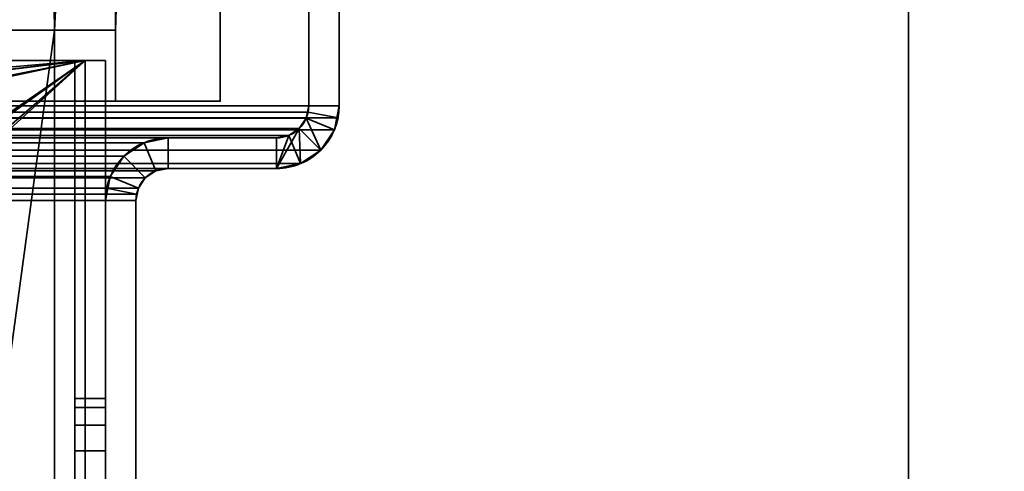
# Model space of a CAD drawing. Header units: millimetres. Extents: x -503 to 6703, y -110 to 249.
# Tile 274 of 656: x 309 to 357, y 49 to 72. Entities that reach past the tile are written whole.
import ezdxf

# ---------------------------------------------------------------- set-up
doc = ezdxf.new("R2010")
doc.units = ezdxf.units.MM
doc.layers.add('151', color=7, linetype='Continuous', true_color=0xffffff)

# ---------------------------------------------------------------- blocks, each defined once
blk = doc.blocks.new('UG_SURFACE_001')
at = {"layer": '151', "color": 252, "linetype": 'Continuous', "lineweight": 35}
for points in [[(502.5, -9.3, 2212.25), (502.5, 230.4, 2212.25), (-502.5, 230.4, 2212.25), (-502.5, -9.3, 2212.25)], [(-352.5, -9.3, 2062.25), (-352.5, 230.4, 2062.25), (352.5, 230.4, 2062.25), (352.5, -9.3, 2062.25)], [(352.5, -9.3, 2062.25), (352.5, 230.4, 2062.25), (352.5, 230.4, -7.75), (352.5, -9.3, -7.75)], [(352.5, -9.3, -7.75), (352.5, 230.4, -7.75), (502.5, 230.4, -7.75), (502.5, -9.3, -7.75)]]:
    blk.add_3dface(points, dxfattribs=at)
blk = doc.blocks.new('UG_SURFACE_070')
at = {"layer": '151', "color": 41, "linetype": 'Continuous', "lineweight": 35}
for points in [[(-318.65, 67.5, 2025.9), (318.65, 67.5, 2025.9), (318.65, 229.15, 2025.9), (-318.65, 229.15, 2025.9)], [(313, 203.3, 2020.25), (313, 229.15, 2020.25), (318.65, 229.15, 2025.9), (313.5, 71, 2020.75)], [(318.65, 229.15, 2025.9), (318.65, 67.5, 2025.9), (313.5, 67.5, 2020.75), (313.5, 71, 2020.75)], [(310.5, 71, 2017.75), (303.5, 19.5, 2010.75), (301, 19.5, 2008.25), (308.5, 203.3, 2015.75)], [(308.5, 203.3, 2015.75), (313, 203.3, 2020.25), (313.5, 71, 2020.75), (310.5, 71, 2017.75)], [(313.5, 71, 2020.75), (313.5, 67.5, 2020.75), (-313.5, 67.5, 2020.75), (-313.5, 71, 2020.75)], [(310.5, 71, 2017.75), (313.5, 71, 2020.75), (-313.5, 71, 2020.75), (-310.5, 71, 2017.75)], [(310.5, 19, 2017.75), (310.5, 71, 2017.75), (-310.5, 71, 2017.75), (-310.5, 19, 2017.75)], [(303.5, 19.5, 2010.75), (310.5, 71, 2017.75), (310.5, 19, 2017.75)], [(313.5, 67.5, 2020.75), (318.65, 67.5, 2025.9), (-318.65, 67.5, 2025.9), (-313.5, 67.5, 2020.75)]]:
    blk.add_3dface(points, dxfattribs=at)
blk = doc.blocks.new('UG_SURFACE_081')
at = {"layer": '151', "color": 41, "linetype": 'Continuous', "lineweight": 35}
for points in [[(313, 203.3, 2020.25), (303.5, 19.5, 2010.75), (318.65, 229.15, 2025.9)], [(310.5, 71, 2017.75), (318.65, 229.15, 2025.9), (303.5, 19.5, 2010.75)], [(318.65, 229.15, 2025.9), (310.5, 71, 2017.75), (313.5, 71, 2020.75)], [(313, 203.3, -5.75), (313, 229.15, -5.75), (318.65, 229.15, -5.75), (313.5, 71, -5.75)], [(318.65, 229.15, -5.75), (318.65, 67.5, -5.75), (313.5, 67.5, -5.75), (313.5, 71, -5.75)], [(313.5, 71, 2020.75), (313.5, 67.5, 2020.75), (318.65, 67.5, 2025.9), (318.65, 229.15, 2025.9)], [(318.65, 67.5, 2025.9), (318.65, 67.5, -5.75), (318.65, 229.15, -5.75), (318.65, 229.15, 2025.9)], [(308.5, 203.3, -5.75), (310.5, 71, -5.75), (303.5, 19.5, -5.75), (301, 19.5, -5.75)], [(313, 203.3, 2020.25), (308.5, 203.3, 2015.75), (301, 19.5, 2008.25), (303.5, 19.5, 2010.75)], [(313.5, 71, -5.75), (310.5, 71, -5.75), (308.5, 203.3, -5.75), (313, 203.3, -5.75)], [(303.5, 19.5, -5.75), (310.5, 71, -5.75), (310.5, 19, -5.75)], [(310.5, 19, 2017.75), (310.5, 71, 2017.75), (303.5, 19.5, 2010.75)], [(310.5, 71, 2017.75), (310.5, 71, -5.75), (313.5, 71, -5.75), (313.5, 71, 2020.75)], [(310.5, 19, -5.75), (310.5, 71, -5.75), (310.5, 71, 2017.75), (310.5, 19, 2017.75)], [(313.5, 71, -5.75), (313.5, 67.5, -5.75), (313.5, 67.5, 2020.75), (313.5, 71, 2020.75)], [(313.5, 67.5, 2020.75), (313.5, 67.5, -5.75), (318.65, 67.5, -5.75), (318.65, 67.5, 2025.9)]]:
    blk.add_3dface(points, dxfattribs=at)
blk = doc.blocks.new('UG_SURFACE_086')
at = {"layer": '151', "color": 252, "linetype": 'Continuous', "lineweight": 35}
for points in [[(-324.5, 67.28, 2031.75), (324.5, 67.28, 2031.75), (324.5, 87.62, 2031.75), (-324.5, 87.62, 2031.75)], [(-323, 67.28, 2030.25), (-323, 87.62, 2030.25), (323, 87.62, 2030.25), (323, 67.28, 2030.25)], [(323, 67.28, 2030.25), (323, 87.62, 2030.25), (324.5, 87.62, 2031.75), (324.5, 67.28, 2031.75)], [(324.5, 67.28, 2031.75), (-324.5, 67.28, 2031.75), (-324.441, 66.679, 2031.691)], [(324.441, 66.679, 2031.691), (324.5, 67.28, 2031.75), (-324.441, 66.679, 2031.691)], [(-323, 67.28, 2030.25), (323, 67.28, 2030.25), (322.97, 66.972, 2030.22)], [(-322.97, 66.972, 2030.22), (-323, 67.28, 2030.25), (322.97, 66.972, 2030.22)], [(322.97, 66.972, 2030.22), (322.88, 66.675, 2030.13), (-322.88, 66.675, 2030.13), (-322.97, 66.972, 2030.22)], [(324.441, 66.679, 2031.691), (324.266, 66.101, 2031.516), (322.88, 66.675, 2030.13), (322.97, 66.972, 2030.22)], [(324.5, 67.28, 2031.75), (324.441, 66.679, 2031.691), (322.97, 66.972, 2030.22), (323, 67.28, 2030.25)], [(-324.441, 66.679, 2031.691), (-324.266, 66.101, 2031.516), (324.266, 66.101, 2031.516), (324.441, 66.679, 2031.691)], [(322.537, 66.163, 2029.787), (-322.537, 66.163, 2029.787), (-322.88, 66.675, 2030.13), (322.88, 66.675, 2030.13)], [(323.598, 65.102, 2030.848), (322.599, 64.434, 2029.849), (322.537, 66.163, 2029.787), (322.88, 66.675, 2030.13)], [(322.88, 66.675, 2030.13), (324.266, 66.101, 2031.516), (323.598, 65.102, 2030.848)], [(324.266, 66.101, 2031.516), (-324.266, 66.101, 2031.516), (-323.598, 65.102, 2030.848), (323.598, 65.102, 2030.848)], [(322.025, 65.82, 2029.275), (-322.025, 65.82, 2029.275), (-322.537, 66.163, 2029.787), (322.537, 66.163, 2029.787)], [(322.025, 65.82, 2029.275), (322.537, 66.163, 2029.787), (322.599, 64.434, 2029.849)], [(321.42, 65.7, 2028.67), (-321.42, 65.7, 2028.67), (-322.025, 65.82, 2029.275), (322.025, 65.82, 2029.275)], [(-316.08, 65.7, 2023.33), (-321.42, 65.7, 2028.67), (321.42, 65.7, 2028.67), (316.08, 65.7, 2023.33)], [(314.901, 65.466, 2022.151), (-314.901, 65.466, 2022.151), (-316.08, 65.7, 2023.33), (316.08, 65.7, 2023.33)], [(313.902, 64.798, 2021.152), (-313.902, 64.798, 2021.152), (-314.901, 65.466, 2022.151), (314.901, 65.466, 2022.151)], [(315.475, 64.08, 2022.725), (314.963, 63.737, 2022.213), (313.902, 64.798, 2021.152), (314.901, 65.466, 2022.151)], [(316.08, 64.2, 2023.33), (315.475, 64.08, 2022.725), (314.901, 65.466, 2022.151), (316.08, 65.7, 2023.33)], [(321.42, 64.2, 2028.67), (316.08, 64.2, 2023.33), (316.08, 65.7, 2023.33), (321.42, 65.7, 2028.67)], [(321.42, 65.7, 2028.67), (322.025, 65.82, 2029.275), (322.599, 64.434, 2029.849), (321.42, 64.2, 2028.67)], [(323.598, 65.102, 2030.848), (-323.598, 65.102, 2030.848), (-322.599, 64.434, 2029.849), (322.599, 64.434, 2029.849)], [(322.599, 64.434, 2029.849), (-322.599, 64.434, 2029.849), (-321.42, 64.2, 2028.67), (321.42, 64.2, 2028.67)], [(313.234, 63.799, 2020.484), (-313.234, 63.799, 2020.484), (-313.902, 64.798, 2021.152), (313.902, 64.798, 2021.152)], [(313.234, 63.799, 2020.484), (313.902, 64.798, 2021.152), (314.963, 63.737, 2022.213), (314.62, 63.225, 2021.87)], [(-316.08, 64.2, 2023.33), (316.08, 64.2, 2023.33), (321.42, 64.2, 2028.67), (-321.42, 64.2, 2028.67)], [(316.08, 64.2, 2023.33), (-316.08, 64.2, 2023.33), (-315.475, 64.08, 2022.725), (315.475, 64.08, 2022.725)], [(315.475, 64.08, 2022.725), (-315.475, 64.08, 2022.725), (-314.963, 63.737, 2022.213), (314.963, 63.737, 2022.213)], [(314.963, 63.737, 2022.213), (-314.963, 63.737, 2022.213), (-314.62, 63.225, 2021.87), (314.62, 63.225, 2021.87)], [(-313.059, 63.221, 2020.309), (-313.234, 63.799, 2020.484), (313.234, 63.799, 2020.484)], [(-313.059, 63.221, 2020.309), (313.234, 63.799, 2020.484), (313.059, 63.221, 2020.309)], [(313.059, 63.221, 2020.309), (313.234, 63.799, 2020.484), (314.62, 63.225, 2021.87), (314.53, 62.928, 2021.78)], [(314.53, 62.928, 2021.78), (-314.62, 63.225, 2021.87), (-314.53, 62.928, 2021.78)], [(314.53, 62.928, 2021.78), (314.62, 63.225, 2021.87), (-314.62, 63.225, 2021.87)], [(313.059, 63.221, 2020.309), (-313, 62.62, 2020.25), (-313.059, 63.221, 2020.309)], [(313.059, 63.221, 2020.309), (313, 62.62, 2020.25), (-313, 62.62, 2020.25)], [(313, 62.62, 2020.25), (313.059, 63.221, 2020.309), (314.53, 62.928, 2021.78), (314.5, 62.62, 2021.75)], [(-314.53, 62.928, 2021.78), (314.5, 62.62, 2021.75), (314.53, 62.928, 2021.78)], [(-314.53, 62.928, 2021.78), (-314.5, 62.62, 2021.75), (314.5, 62.62, 2021.75)], [(-314.5, -26.22, 2021.75), (314.5, -26.22, 2021.75), (314.5, 62.62, 2021.75), (-314.5, 62.62, 2021.75)], [(-313, -26.22, 2020.25), (-313, 62.62, 2020.25), (313, 62.62, 2020.25), (313, -26.22, 2020.25)], [(313, -26.22, 2020.25), (313, 62.62, 2020.25), (314.5, 62.62, 2021.75), (314.5, -26.22, 2021.75)]]:
    blk.add_3dface(points, dxfattribs=at)
blk = doc.blocks.new('UG_SURFACE_087')
at = {"layer": '151', "color": 252, "linetype": 'Continuous', "lineweight": 35}
for points in [[(323, 87.62, 2030.25), (323, 87.62, -7.75), (323, 67.28, -7.75), (323, 67.28, 2030.25)], [(323, 67.28, -7.75), (323, 87.62, -7.75), (324.5, 87.62, -7.75), (324.5, 67.28, -7.75)], [(324.5, 67.28, 2031.75), (324.5, 87.62, 2031.75), (323, 87.62, 2030.25), (323, 67.28, 2030.25)], [(324.5, 87.62, 2031.75), (324.5, 67.28, 2031.75), (324.5, 67.28, -7.75), (324.5, 87.62, -7.75)], [(323, 67.28, -7.75), (322.88, 66.675, -7.75), (322.88, 66.675, 2030.13)], [(322.88, 66.675, 2030.13), (322.97, 66.972, 2030.22), (323, 67.28, -7.75)], [(324.5, 67.28, -7.75), (324.266, 66.101, -7.75), (322.88, 66.675, -7.75), (323, 67.28, -7.75)], [(322.97, 66.972, 2030.22), (322.88, 66.675, 2030.13), (324.266, 66.101, 2031.516), (324.441, 66.679, 2031.691)], [(322.97, 66.972, 2030.22), (323, 67.28, 2030.25), (323, 67.28, -7.75)], [(323, 67.28, 2030.25), (322.97, 66.972, 2030.22), (324.441, 66.679, 2031.691), (324.5, 67.28, 2031.75)], [(324.5, 67.28, -7.75), (324.441, 66.679, 2031.691), (324.266, 66.101, 2031.516)], [(324.266, 66.101, 2031.516), (324.266, 66.101, -7.75), (324.5, 67.28, -7.75)], [(324.5, 67.28, -7.75), (324.5, 67.28, 2031.75), (324.441, 66.679, 2031.691)], [(322.88, 66.675, 2030.13), (322.88, 66.675, -7.75), (322.537, 66.163, -7.75), (322.537, 66.163, 2029.787)], [(324.266, 66.101, -7.75), (323.598, 65.102, -7.75), (322.537, 66.163, -7.75), (322.88, 66.675, -7.75)], [(323.598, 65.102, 2030.848), (324.266, 66.101, 2031.516), (322.88, 66.675, 2030.13), (322.537, 66.163, 2029.787)], [(321.42, 64.2, 2028.67), (322.537, 66.163, 2029.787), (322.025, 65.82, 2029.275)], [(322.537, 66.163, 2029.787), (321.42, 64.2, 2028.67), (322.599, 64.434, 2029.849), (323.598, 65.102, 2030.848)], [(322.537, 66.163, 2029.787), (322.537, 66.163, -7.75), (322.025, 65.82, -7.75), (322.025, 65.82, 2029.275)], [(322.025, 65.82, -7.75), (322.537, 66.163, -7.75), (323.598, 65.102, -7.75), (322.599, 64.434, -7.75)], [(323.598, 65.102, 2030.848), (323.598, 65.102, -7.75), (324.266, 66.101, -7.75), (324.266, 66.101, 2031.516)], [(314.901, 65.466, 2022.151), (314.901, 65.466, -7.75), (313.902, 64.798, -7.75), (313.902, 64.798, 2021.152)], [(315.475, 64.08, -7.75), (314.963, 63.737, -7.75), (313.902, 64.798, -7.75), (314.901, 65.466, -7.75)], [(314.901, 65.466, 2022.151), (313.902, 64.798, 2021.152), (314.963, 63.737, 2022.213), (315.475, 64.08, 2022.725)], [(316.08, 65.7, 2023.33), (316.08, 65.7, -7.75), (314.901, 65.466, -7.75), (314.901, 65.466, 2022.151)], [(316.08, 64.2, -7.75), (315.475, 64.08, -7.75), (314.901, 65.466, -7.75), (316.08, 65.7, -7.75)], [(316.08, 65.7, 2023.33), (314.901, 65.466, 2022.151), (315.475, 64.08, 2022.725), (316.08, 64.2, 2023.33)], [(321.42, 65.7, 2028.67), (321.42, 65.7, -7.75), (316.08, 65.7, -7.75), (316.08, 65.7, 2023.33)], [(321.42, 64.2, -7.75), (316.08, 64.2, -7.75), (316.08, 65.7, -7.75), (321.42, 65.7, -7.75)], [(321.42, 65.7, 2028.67), (316.08, 65.7, 2023.33), (316.08, 64.2, 2023.33), (321.42, 64.2, 2028.67)], [(322.025, 65.82, 2029.275), (322.025, 65.82, -7.75), (321.42, 65.7, -7.75), (321.42, 65.7, 2028.67)], [(321.42, 65.7, -7.75), (322.025, 65.82, -7.75), (322.599, 64.434, -7.75), (321.42, 64.2, -7.75)], [(321.42, 64.2, 2028.67), (322.025, 65.82, 2029.275), (321.42, 65.7, 2028.67)], [(322.599, 64.434, 2029.849), (322.599, 64.434, -7.75), (323.598, 65.102, -7.75), (323.598, 65.102, 2030.848)], [(313.902, 64.798, 2021.152), (313.902, 64.798, -7.75), (313.234, 63.799, -7.75), (313.234, 63.799, 2020.484)], [(313.234, 63.799, -7.75), (313.902, 64.798, -7.75), (314.963, 63.737, -7.75), (314.62, 63.225, -7.75)], [(314.62, 63.225, 2021.87), (314.963, 63.737, 2022.213), (313.902, 64.798, 2021.152), (313.234, 63.799, 2020.484)], [(321.42, 64.2, 2028.67), (321.42, 64.2, -7.75), (322.599, 64.434, -7.75), (322.599, 64.434, 2029.849)], [(314.963, 63.737, 2022.213), (314.963, 63.737, -7.75), (315.475, 64.08, -7.75), (315.475, 64.08, 2022.725)], [(315.475, 64.08, 2022.725), (315.475, 64.08, -7.75), (316.08, 64.2, -7.75), (316.08, 64.2, 2023.33)], [(321.42, 64.2, 2028.67), (316.08, 64.2, 2023.33), (316.08, 64.2, -7.75), (321.42, 64.2, -7.75)], [(313.234, 63.799, -7.75), (313, 62.62, -7.75), (313, 62.62, 2020.25)], [(313, 62.62, 2020.25), (313.059, 63.221, 2020.309), (313.234, 63.799, -7.75)], [(313, 62.62, -7.75), (313.234, 63.799, -7.75), (314.62, 63.225, -7.75), (314.5, 62.62, -7.75)], [(313.059, 63.221, 2020.309), (313.234, 63.799, 2020.484), (313.234, 63.799, -7.75)], [(314.53, 62.928, 2021.78), (314.62, 63.225, 2021.87), (313.234, 63.799, 2020.484), (313.059, 63.221, 2020.309)], [(314.62, 63.225, 2021.87), (314.62, 63.225, -7.75), (314.963, 63.737, -7.75), (314.963, 63.737, 2022.213)], [(314.5, 62.62, 2021.75), (314.53, 62.928, 2021.78), (313.059, 63.221, 2020.309), (313, 62.62, 2020.25)], [(314.53, 62.928, 2021.78), (314.5, 62.62, -7.75), (314.62, 63.225, -7.75)], [(314.62, 63.225, -7.75), (314.62, 63.225, 2021.87), (314.53, 62.928, 2021.78)], [(313, 62.62, 2020.25), (313, 62.62, -7.75), (313, -26.22, -7.75), (313, -26.22, 2020.25)], [(313, -26.22, -7.75), (313, 62.62, -7.75), (314.5, 62.62, -7.75), (314.5, -26.22, -7.75)], [(314.5, -26.22, 2021.75), (314.5, 62.62, 2021.75), (313, 62.62, 2020.25), (313, -26.22, 2020.25)], [(314.53, 62.928, 2021.78), (314.5, 62.62, 2021.75), (314.5, 62.62, -7.75)], [(314.5, 62.62, 2021.75), (314.5, -26.22, 2021.75), (314.5, -26.22, -7.75), (314.5, 62.62, -7.75)]]:
    blk.add_3dface(points, dxfattribs=at)
blk = doc.blocks.new('UG_SURFACE_104')
at = {"layer": '151', "color": 252, "linetype": 'Continuous', "lineweight": 35}
for points in [[(312, 69.5, 2020.25), (-312, 69.5, 2020.25), (-246.8, 22.801, 2020.25), (-244.3, 22.801, 2020.25)], [(312, 69.5, 2018.75), (-312, 69.5, 2018.75), (-312, 69.5, 2020.25), (312, 69.5, 2020.25)], [(-312, 69.5, 2018.75), (312, 69.5, 2018.75), (78.467, 22.801, 2018.75), (75.967, 22.801, 2018.75)], [(312, 69.5, 2020.25), (-244.3, 22.801, 2020.25), (-92.367, 22.801, 2020.25)], [(-92.367, 22.801, 2020.25), (-89.867, 22.801, 2020.25), (312, 69.5, 2020.25)], [(312, 69.5, 2020.25), (-89.867, 22.801, 2020.25), (-78.467, 22.801, 2020.25)], [(312, 69.5, 2020.25), (-78.467, 22.801, 2020.25), (-75.967, 22.801, 2020.25)], [(-75.967, 22.801, 2020.25), (75.967, 22.801, 2020.25), (312, 69.5, 2020.25)], [(75.967, 22.801, 2020.25), (78.467, 22.801, 2020.25), (312, 69.5, 2020.25)], [(312, 69.5, 2020.25), (78.467, 22.801, 2020.25), (89.867, 22.801, 2020.25)], [(89.867, 22.801, 2018.75), (78.467, 22.801, 2018.75), (312, 69.5, 2018.75)], [(312, 69.5, 2020.25), (89.867, 22.801, 2020.25), (92.367, 22.801, 2020.25)], [(312, 69.5, 2018.75), (92.367, 22.801, 2018.75), (89.867, 22.801, 2018.75)], [(92.367, 22.801, 2020.25), (244.3, 22.801, 2020.25), (312, 69.5, 2020.25)], [(312, 69.5, 2018.75), (244.3, 22.801, 2018.75), (92.367, 22.801, 2018.75)], [(244.3, 22.801, 2020.25), (246.8, 22.801, 2020.25), (312, 69.5, 2020.25)], [(312, 69.5, 2018.75), (246.8, 22.801, 2018.75), (244.3, 22.801, 2018.75)], [(312, 69.5, 2020.25), (246.8, 22.801, 2020.25), (258.2, 22.801, 2020.25)], [(258.2, 22.801, 2018.75), (246.8, 22.801, 2018.75), (312, 69.5, 2018.75)], [(258.2, 22.801, 2020.25), (260.7, 22.801, 2020.25), (312, 69.5, 2020.25)], [(312, 69.5, 2018.75), (260.7, 22.801, 2018.75), (258.2, 22.801, 2018.75)], [(260.7, 22.801, 2020.25), (260.7, 18.08, 2020.25), (312, 18.08, 2020.25), (312, 69.5, 2020.25)], [(312, 69.5, 2018.75), (312, 18.08, 2018.75), (260.7, 18.08, 2018.75), (260.7, 22.801, 2018.75)], [(312, 18.08, 2018.75), (312, 69.5, 2018.75), (312, 69.5, 2020.25), (312, 18.08, 2020.25)]]:
    blk.add_3dface(points, dxfattribs=at)
blk = doc.blocks.new('UG_SURFACE_105')
at = {"layer": '151', "color": 252, "linetype": 'Continuous', "lineweight": 35}
for points in [[(311.5, 69.5, -5.75), (311.5, 52.894, 133.679), (311.5, 40.569, 701.724), (311.5, 42.7, 701.5)], [(311.5, 42.7, 701.5), (311.5, 44.831, 701.724), (311.5, 69.5, -5.75)], [(311.5, 69.5, 2006.25), (311.5, 69.5, -5.75), (311.5, 52.894, 710.679)], [(311.5, 52.894, 710.679), (311.5, 52.448, 714.917), (311.5, 69.5, 2006.25)], [(311.5, 69.5, -5.75), (311.5, 48.725, 703.458), (311.5, 51.577, 706.625)], [(311.5, 69.5, -5.75), (311.5, 22.801, 73.95), (311.5, 22.801, 76.45), (311.5, 51.577, 129.625)], [(311.5, 69.5, 2006.25), (311.5, 46.869, 1298.114), (311.5, 52.894, 1864.679)], [(311.5, 69.5, 2006.25), (311.5, 50.317, 718.609), (311.5, 52.894, 1287.679)], [(311.5, 51.577, 706.625), (311.5, 52.894, 710.679), (311.5, 69.5, -5.75)], [(311.5, 52.448, 714.917), (311.5, 50.317, 718.609), (311.5, 69.5, 2006.25)], [(311.5, 51.577, 129.625), (311.5, 52.894, 133.679), (311.5, 69.5, -5.75)], [(311.5, 69.5, 2006.25), (311.5, 52.448, 1868.917), (311.5, 50.317, 1872.609)], [(311.5, 69.5, 2006.25), (311.5, 52.448, 1291.917), (311.5, 50.317, 1295.609)], [(311.5, 44.831, 701.724), (311.5, 48.725, 703.458), (311.5, 69.5, -5.75)], [(311.5, 52.894, 1864.679), (311.5, 52.448, 1868.917), (311.5, 69.5, 2006.25)], [(311.5, 52.894, 1287.679), (311.5, 52.448, 1291.917), (311.5, 69.5, 2006.25)], [(311.5, 50.317, 1872.609), (311.5, 46.869, 1875.114), (311.5, 69.5, 2006.25)], [(311.5, 50.317, 1295.609), (311.5, 46.869, 1298.114), (311.5, 69.5, 2006.25)], [(311.5, 69.5, -5.75), (311.5, 22.801, 60.05), (311.5, 22.801, 62.55)], [(311.5, 46.869, 1875.114), (311.5, 42.7, 1876), (311.5, 18.08, 2006.25), (311.5, 69.5, 2006.25)], [(311.5, 22.801, 62.55), (311.5, 22.801, 73.95), (311.5, 69.5, -5.75)], [(311.5, 69.5, -5.75), (311.5, 18.08, -5.75), (311.5, 18.08, 60.05), (311.5, 22.801, 60.05)], [(313, 69.5, 2006.25), (313, 69.5, -5.75), (311.5, 69.5, -5.75), (311.5, 69.5, 2006.25)], [(313, 18.08, 2006.25), (313, 69.5, 2006.25), (311.5, 69.5, 2006.25), (311.5, 18.08, 2006.25)], [(311.5, 18.08, -5.75), (311.5, 69.5, -5.75), (313, 69.5, -5.75), (313, 18.08, -5.75)], [(313, 69.5, -5.75), (313, 52.448, 137.917), (313, 52.894, 133.679)], [(313, 69.5, 2006.25), (313, 52.894, 1864.679), (313, 52.894, 1287.679)], [(313, 69.5, -5.75), (313, 22.801, 73.95), (313, 22.801, 62.55)], [(313, 52.894, 133.679), (313, 51.577, 129.625), (313, 69.5, -5.75)], [(313, 51.577, 129.625), (313, 48.725, 126.458), (313, 69.5, -5.75)], [(313, 69.5, 2006.25), (313, 52.448, 1868.917), (313, 52.894, 1864.679)], [(313, 22.801, 62.55), (313, 22.801, 60.05), (313, 69.5, -5.75)], [(313, 22.801, 76.45), (313, 22.801, 73.95), (313, 69.5, -5.75), (313, 44.831, 124.724)], [(313, 52.448, 137.917), (313, 69.5, -5.75), (313, 51.577, 706.625)], [(313, 69.5, 2006.25), (313, 22.801, 1936.45), (313, 22.801, 1933.95), (313, 52.448, 1868.917)], [(313, 69.5, 2006.25), (313, 52.448, 714.917), (313, 52.894, 710.679)], [(313, 52.894, 1287.679), (313, 42.7, 722), (313, 46.869, 721.114), (313, 69.5, 2006.25)], [(313, 69.5, 2006.25), (313, 50.317, 718.609), (313, 52.448, 714.917)], [(313, 52.894, 710.679), (313, 69.5, -5.75), (313, 69.5, 2006.25)], [(313, 48.725, 126.458), (313, 44.831, 124.724), (313, 69.5, -5.75)], [(313, 46.869, 721.114), (313, 50.317, 718.609), (313, 69.5, 2006.25)], [(313, 52.894, 710.679), (313, 51.577, 706.625), (313, 69.5, -5.75)], [(313, 69.5, 2006.25), (313, 18.08, 2006.25), (313, 18.08, 1936.45), (313, 22.801, 1936.45)], [(313, 22.801, 60.05), (313, 18.08, 60.05), (313, 18.08, -5.75), (313, 69.5, -5.75)], [(311.5, 52.894, 1864.679), (313, 52.894, 1864.679), (313, 52.448, 1868.917), (311.5, 52.448, 1868.917)], [(311.5, 51.577, 1860.625), (313, 51.577, 1860.625), (313, 52.894, 1864.679), (311.5, 52.894, 1864.679)], [(311.5, 52.894, 133.679), (311.5, 36.675, 703.458), (311.5, 40.569, 701.724)], [(311.5, 32.506, 710.679), (311.5, 33.823, 706.625), (311.5, 52.894, 133.679), (311.5, 52.448, 137.917)], [(311.5, 51.577, 1860.625), (311.5, 52.894, 1864.679), (311.5, 46.869, 1298.114)], [(311.5, 51.577, 1283.625), (311.5, 52.894, 1287.679), (311.5, 50.317, 718.609)], [(311.5, 33.823, 706.625), (311.5, 36.675, 703.458), (311.5, 52.894, 133.679)], [(311.5, 52.894, 1287.679), (313, 52.894, 1287.679), (313, 52.448, 1291.917), (311.5, 52.448, 1291.917)], [(311.5, 51.577, 1283.625), (313, 51.577, 1283.625), (313, 52.894, 1287.679), (311.5, 52.894, 1287.679)], [(311.5, 52.894, 710.679), (313, 52.894, 710.679), (313, 52.448, 714.917), (311.5, 52.448, 714.917)], [(311.5, 51.577, 706.625), (313, 51.577, 706.625), (313, 52.894, 710.679), (311.5, 52.894, 710.679)], [(311.5, 52.894, 133.679), (313, 52.894, 133.679), (313, 52.448, 137.917), (311.5, 52.448, 137.917)], [(311.5, 51.577, 129.625), (313, 51.577, 129.625), (313, 52.894, 133.679), (311.5, 52.894, 133.679)], [(313, 52.894, 1287.679), (313, 44.831, 1855.724), (313, 40.569, 1855.724), (313, 22.801, 1626.45)], [(313, 52.894, 1287.679), (313, 52.894, 1864.679), (313, 51.577, 1860.625)], [(313, 22.801, 1626.45), (313, 22.801, 1623.95), (313, 52.894, 1287.679)], [(313, 51.577, 1860.625), (313, 48.725, 1857.458), (313, 52.894, 1287.679)], [(313, 48.725, 1857.458), (313, 44.831, 1855.724), (313, 52.894, 1287.679)], [(313, 52.894, 1287.679), (313, 38.531, 721.114), (313, 42.7, 722)], [(313, 52.894, 1287.679), (313, 51.577, 1283.625), (313, 32.506, 710.679), (313, 32.952, 714.917)], [(313, 32.952, 714.917), (313, 35.083, 718.609), (313, 52.894, 1287.679)], [(313, 52.448, 1291.917), (313, 52.894, 1287.679), (313, 22.801, 1623.95)], [(313, 52.894, 1287.679), (313, 35.083, 718.609), (313, 38.531, 721.114)], [(311.5, 52.448, 1868.917), (313, 52.448, 1868.917), (313, 50.317, 1872.609), (311.5, 50.317, 1872.609)], [(311.5, 52.448, 137.917), (311.5, 50.317, 141.609), (311.5, 32.506, 710.679)], [(311.5, 52.448, 1291.917), (313, 52.448, 1291.917), (313, 50.317, 1295.609), (311.5, 50.317, 1295.609)], [(311.5, 52.448, 714.917), (313, 52.448, 714.917), (313, 50.317, 718.609), (311.5, 50.317, 718.609)], [(311.5, 52.448, 137.917), (313, 52.448, 137.917), (313, 50.317, 141.609), (311.5, 50.317, 141.609)], [(313, 51.577, 706.625), (313, 50.317, 141.609), (313, 52.448, 137.917)], [(313, 50.317, 1295.609), (313, 52.448, 1291.917), (313, 22.801, 1623.95)], [(313, 50.317, 1872.609), (313, 52.448, 1868.917), (313, 22.801, 1933.95)], [(311.5, 48.725, 1857.458), (313, 48.725, 1857.458), (313, 51.577, 1860.625), (311.5, 51.577, 1860.625)], [(311.5, 48.725, 1280.458), (311.5, 51.577, 1283.625), (311.5, 46.869, 721.114)], [(311.5, 48.725, 1857.458), (311.5, 51.577, 1860.625), (311.5, 46.869, 1298.114)], [(311.5, 51.577, 1283.625), (311.5, 50.317, 718.609), (311.5, 46.869, 721.114)], [(311.5, 48.725, 126.458), (311.5, 51.577, 129.625), (311.5, 22.801, 76.45)], [(311.5, 48.725, 1280.458), (313, 48.725, 1280.458), (313, 51.577, 1283.625), (311.5, 51.577, 1283.625)], [(311.5, 48.725, 703.458), (313, 48.725, 703.458), (313, 51.577, 706.625), (311.5, 51.577, 706.625)], [(311.5, 48.725, 126.458), (313, 48.725, 126.458), (313, 51.577, 129.625), (311.5, 51.577, 129.625)], [(313, 51.577, 706.625), (313, 48.725, 703.458), (313, 42.7, 145), (313, 46.869, 144.114)], [(313, 46.869, 144.114), (313, 50.317, 141.609), (313, 51.577, 706.625)], [(313, 32.506, 710.679), (313, 51.577, 1283.625), (313, 48.725, 1280.458)], [(311.5, 50.317, 1872.609), (313, 50.317, 1872.609), (313, 46.869, 1875.114), (311.5, 46.869, 1875.114)], [(311.5, 32.506, 710.679), (311.5, 50.317, 141.609), (311.5, 46.869, 144.114)], [(311.5, 50.317, 1295.609), (313, 50.317, 1295.609), (313, 46.869, 1298.114), (311.5, 46.869, 1298.114)], [(311.5, 50.317, 718.609), (313, 50.317, 718.609), (313, 46.869, 721.114), (311.5, 46.869, 721.114)], [(311.5, 50.317, 141.609), (313, 50.317, 141.609), (313, 46.869, 144.114), (311.5, 46.869, 144.114)], [(313, 22.801, 1623.95), (313, 46.869, 1298.114), (313, 50.317, 1295.609)], [(313, 50.317, 1872.609), (313, 22.801, 1933.95), (313, 22.801, 1922.55)], [(313, 22.801, 1922.55), (313, 22.801, 1920.05), (313, 50.317, 1872.609)], [(313, 46.869, 1875.114), (313, 50.317, 1872.609), (313, 22.801, 1920.05)]]:
    blk.add_3dface(points, dxfattribs=at)

msp = doc.modelspace()

# ---------------------------------------------------------------- linework, layer by layer
at = {"layer": '151', "color": 251, "linetype": 'Continuous', "lineweight": -3, "true_color": 0x636466}
for p, q in [((352.5, -9.3, 2062.25), (352.5, 230.4, 2062.25)), ((352.5, 230.4, -7.75), (352.5, -9.3, -7.75)), ((318.65, 67.5, 2025.9), (318.65, 229.15, 2025.9)), ((318.65, 67.5, -5.75), (318.65, 229.15, -5.75)), ((318.65, 67.5, 2025.9), (318.65, 229.15, 2025.9)), ((323, 67.28, -7.75), (323, 87.62, -7.75)), ((323, 67.28, 2030.25), (323, 87.62, 2030.25)), ((323, 67.28, 2030.25), (323, 87.62, 2030.25)), ((324.5, 67.28, -7.75), (324.5, 87.62, -7.75)), ((324.5, 67.28, 2031.75), (324.5, 87.62, 2031.75)), ((324.5, 67.28, 2031.75), (324.5, 87.62, 2031.75)), ((-313.5, 71, 2020.75), (313.5, 71, 2020.75)), ((-310.5, 71, 2017.75), (310.5, 71, 2017.75)), ((310.5, 71, 2017.75), (310.5, 19, 2017.75)), ((310.5, 19, -5.75), (310.5, 71, -5.75)), ((310.5, 71, 2017.75), (310.5, 19, 2017.75)), ((310.5, 71, 2017.75), (313.5, 71, 2020.75)), ((310.5, 71, 2017.75), (310.5, 71, -5.75)), ((310.5, 71, -5.75), (313.5, 71, -5.75)), ((313.5, 71, 2020.75), (310.5, 71, 2017.75)), ((313.5, 71, 2020.75), (313.5, 71, -5.75)), ((313.5, 67.5, 2020.75), (313.5, 71, 2020.75)), ((313.5, 71, -5.75), (313.5, 67.5, -5.75)), ((313.5, 67.5, 2020.75), (313.5, 71, 2020.75)), ((-312, 69.5, 2020.25), (312, 69.5, 2020.25)), ((-312, 69.5, 2018.75), (312, 69.5, 2018.75)), ((313, 69.5, -5.75), (311.5, 69.5, -5.75)), ((311.5, 69.5, -5.75), (311.5, 69.5, 2006.25)), ((311.5, 18.08, 2006.25), (311.5, 69.5, 2006.25)), ((313, 69.5, 2006.25), (311.5, 69.5, 2006.25)), ((311.5, 18.08, -5.75), (311.5, 69.5, -5.75)), ((313, 69.5, -5.75), (311.5, 69.5, -5.75)), ((312, 69.5, 2020.25), (312, 18.08, 2020.25)), ((312, 69.5, 2018.75), (312, 18.08, 2018.75)), ((312, 69.5, 2018.75), (312, 69.5, 2020.25)), ((313, 18.08, -5.75), (313, 69.5, -5.75)), ((313, 18.08, 2006.25), (313, 69.5, 2006.25)), ((313, 69.5, -5.75), (313, 69.5, 2006.25)), ((-318.65, 67.5, 2025.9), (318.65, 67.5, 2025.9)), ((-313.5, 67.5, 2020.75), (313.5, 67.5, 2020.75)), ((313.5, 67.5, -5.75), (318.65, 67.5, -5.75)), ((318.65, 67.5, 2025.9), (313.5, 67.5, 2020.75)), ((313.5, 67.5, 2020.75), (313.5, 67.5, -5.75)), ((313.5, 67.5, 2020.75), (318.65, 67.5, 2025.9)), ((318.65, 67.5, 2025.9), (318.65, 67.5, -5.75)), ((324.5, 67.28, 2031.75), (-324.5, 67.28, 2031.75)), ((323, 67.28, 2030.25), (-323, 67.28, 2030.25)), ((323, 67.28, -7.75), (323, 67.28, 2030.25)), ((324.5, 67.28, -7.75), (324.5, 67.28, 2031.75)), ((321.42, 65.7, 2028.67), (-321.42, 65.7, 2028.67)), ((316.08, 65.7, 2023.33), (-316.08, 65.7, 2023.33)), ((316.08, 65.7, 2023.33), (321.42, 65.7, 2028.67)), ((316.08, 65.7, 2023.33), (321.42, 65.7, 2028.67)), ((316.08, 65.7, -7.75), (316.08, 65.7, 2023.33)), ((316.08, 65.7, -7.75), (321.42, 65.7, -7.75)), ((316.08, 65.7, 2023.33), (321.42, 65.7, 2028.67)), ((321.42, 65.7, -7.75), (321.42, 65.7, 2028.67)), ((321.42, 64.2, 2028.67), (-321.42, 64.2, 2028.67)), ((316.08, 64.2, 2023.33), (-316.08, 64.2, 2023.33)), ((316.08, 64.2, -7.75), (321.42, 64.2, -7.75)), ((316.08, 64.2, 2023.33), (321.42, 64.2, 2028.67)), ((316.08, 64.2, -7.75), (316.08, 64.2, 2023.33)), ((316.08, 64.2, 2023.33), (321.42, 64.2, 2028.67)), ((321.42, 64.2, -7.75), (321.42, 64.2, 2028.67)), ((314.5, 62.62, 2021.75), (-314.5, 62.62, 2021.75)), ((313, 62.62, 2020.25), (-313, 62.62, 2020.25)), ((313, 62.62, -7.75), (313, 62.62, 2020.25)), ((313, -26.22, -7.75), (313, 62.62, -7.75)), ((313, -26.22, 2020.25), (313, 62.62, 2020.25)), ((313, -26.22, 2020.25), (313, 62.62, 2020.25)), ((314.5, 62.62, -7.75), (314.5, 62.62, 2021.75)), ((314.5, -26.22, 2021.75), (314.5, 62.62, 2021.75)), ((314.5, -26.22, 2021.75), (314.5, 62.62, 2021.75)), ((314.5, -26.22, -7.75), (314.5, 62.62, -7.75))]:
    msp.add_line(p, q, dxfattribs=at)
at = {"layer": '151', "color": 251, "linetype": 'Continuous', "lineweight": -3, "true_color": 0x636466, "extrusion": (1, 0, 0)}
for centre in [(42.7, 1288.75, 311.5), (42.7, 711.75, 311.5), (42.7, 134.75, 311.5), (42.7, 1865.75, 311.5)]:
    msp.add_circle(centre, 10.25, dxfattribs=at)
at = {"layer": '151', "color": 251, "linetype": 'Continuous', "lineweight": -3, "true_color": 0x636466, "extrusion": (-1, 0, 0)}
for centre in [(-42.7, 1865.75, -313), (-42.7, 134.75, -313), (-42.7, 711.75, -313), (-42.7, 1288.75, -313)]:
    msp.add_circle(centre, 10.25, dxfattribs=at)
at = {"layer": '151', "color": 251, "linetype": 'Continuous', "lineweight": -3, "true_color": 0x636466, "extrusion": (0, 0, -1)}
for radius in [3.08, 1.58]:
    msp.add_arc((-321.42, 67.28, 7.75), radius, 180, 270, dxfattribs=at)
at = {"layer": '151', "color": 251, "linetype": 'Continuous', "lineweight": -3, "true_color": 0x636466}
for radius in [3.08, 1.58]:
    msp.add_arc((316.08, 62.62, -7.75), radius, 90, 180, dxfattribs=at)
at = {"layer": '151', "color": 251, "linetype": 'Continuous', "lineweight": -3, "true_color": 0x636466, "extrusion": (0.707107, 6.12323e-17, -0.707107)}
for centre, major_axis in [((321.42, 67.28, 2028.67), (3.08, 0, 3.08)), ((321.42, 67.28, 2028.67), (1.58, 0, 1.58)), ((316.08, 62.62, 2023.33), (-3.08, 0, -3.08)), ((316.08, 62.62, 2023.33), (-1.58, 0, -1.58))]:
    msp.add_ellipse(centre, major_axis=major_axis, ratio=0.707107, start_param=0, end_param=1.570796, dxfattribs=at)
at = {"layer": '151', "color": 251, "linetype": 'Continuous', "lineweight": -3, "true_color": 0x636466, "extrusion": (-0.707107, -6.12323e-17, 0.707107)}
for centre, major_axis in [((321.42, 67.28, 2028.67), (-3.08, 0, -3.08)), ((321.42, 67.28, 2028.67), (-1.58, 0, -1.58)), ((316.08, 62.62, 2023.33), (3.08, 0, 3.08)), ((316.08, 62.62, 2023.33), (1.58, 0, 1.58))]:
    msp.add_ellipse(centre, major_axis=major_axis, ratio=0.707107, start_param=1.570796, end_param=3.141593, dxfattribs=at)

# ---------------------------------------------------------------- block references
at = {"layer": '151', "color": 251, "linetype": 'Continuous', "lineweight": -3, "true_color": 0x636466}
for name in ['UG_SURFACE_001', 'UG_SURFACE_070', 'UG_SURFACE_081', 'UG_SURFACE_086', 'UG_SURFACE_087', 'UG_SURFACE_104', 'UG_SURFACE_105']:
    msp.add_blockref(name, (0, 0), dxfattribs=at)

doc.saveas('drawing.dxf')
